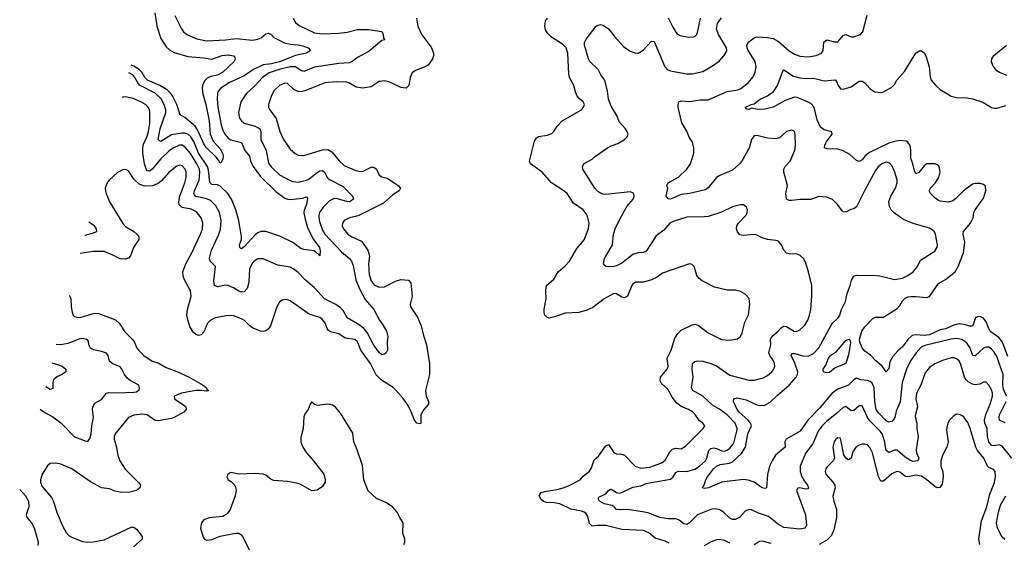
# Model space of a CAD drawing. Header units: inches. Extents: x 2001573 to 2220545, y 644482 to 846830.
# Tile 537 of 656: x 2086944 to 2094245, y 815346 to 819219. Entities that reach past the tile are written whole.
import ezdxf

# ---------------------------------------------------------------- set-up
doc = ezdxf.new("R2010")
doc.units = ezdxf.units.IN
doc.header["$MEASUREMENT"] = 0
doc.layers.add('C0881', color=7, linetype='Continuous')
doc.layers.add('C0891', color=7, linetype='Continuous')

msp = doc.modelspace()

# ---------------------------------------------------------------- linework, layer by layer
at = {"layer": 'C0881', "color": 5}
for points, elevation in [([(2087947.6, 819270), (2087961.6, 819170), (2087990, 819080.3), (2088030, 819016.9), (2088055, 818995), (2088090, 818976.6), (2088190, 818946.3), (2088310, 818936.8), (2088370, 818927.2), (2088446.1, 818953.9), (2088490, 818958.8), (2088530, 818952.1), (2088539.4, 818939.4), (2088543.1, 818930), (2088534.9, 818910), (2088451, 818830), (2088411.6, 818808.4), (2088362.1, 818797.9), (2088334.4, 818785.6), (2088315, 818765), (2088299.6, 818730), (2088297.4, 818710), (2088302.2, 818670), (2088324.8, 818590), (2088349.1, 818470), (2088356.8, 818370), (2088378.3, 818318.3), (2088430, 818262.7), (2088448.8, 818230), (2088453.1, 818210), (2088450, 818186), (2088438.8, 818161.2), (2088430, 818155.3), (2088418.9, 818178.9), (2088400.6, 818200.6), (2088330, 818268.7), (2088310, 818298.2), (2088263.8, 818403.8), (2088245.7, 818430), (2088170, 818494.4), (2088133.8, 818513.8), (2088110.4, 818590), (2088079.9, 818650), (2088068.4, 818670), (2088038.5, 818698.5), (2087983.6, 818730), (2087893.1, 818770), (2087872.5, 818790), (2087850.2, 818830), (2087830.1, 818850.1), (2087790, 818874.6), (2087770.3, 818883)], 320), ([(2088972, 819230), (2088990, 819198.3), (2089016.6, 819176.6), (2089130, 819121.1), (2089190, 819114.2), (2089310, 819117.9), (2089373.7, 819126.3), (2089450, 819146.8), (2089530, 819145.6), (2089630, 819130.5), (2089639.1, 819110), (2089642.8, 819082.8), (2089651.3, 819070), (2089630, 819064), (2089534.4, 818985.6), (2089450, 818939.8), (2089410, 818909.7), (2089390, 818900.3), (2089310, 818895.4), (2089130, 818867.5), (2089050, 818836), (2089030, 818843.2), (2088990, 818868.4), (2088950, 818870.6), (2088869.2, 818850), (2088795.1, 818824.9), (2088743.7, 818790), (2088690, 818732.2), (2088622.6, 818670), (2088584.5, 818610), (2088566, 818530), (2088574.9, 818490), (2088588.8, 818468.8), (2088610, 818451.4), (2088690, 818429.5), (2088725.8, 818410), (2088733, 818390), (2088731.6, 818330), (2088770.8, 818250), (2088790, 818156.4), (2088807.8, 818127.8), (2088870, 818068.5), (2088950, 818027.3), (2088970, 818020.2), (2089010, 818016), (2089070, 818028.8), (2089090, 818039.5), (2089150, 818086.9), (2089170, 818098.4), (2089190, 818100.7), (2089205.8, 818085.7), (2089223.8, 818050), (2089236.3, 818036.3), (2089342.8, 817982.8), (2089413, 817910), (2089419.3, 817890), (2089390.1, 817869.9), (2089369, 817871), (2089290, 817892.8), (2089270, 817891), (2089242.3, 817877.7), (2089193.9, 817830), (2089168.4, 817790), (2089162.3, 817770), (2089164.4, 817730), (2089190, 817658), (2089206.6, 817630), (2089330, 817498.6), (2089390.3, 817450), (2089405.2, 817430), (2089416.6, 817396.6), (2089437.6, 817290), (2089464.4, 817224.4), (2089506.4, 817146.4), (2089570.3, 817070), (2089611.8, 816991.8), (2089637.8, 816957.7), (2089664.9, 816910), (2089674.4, 816870), (2089668.5, 816830), (2089672.7, 816770), (2089662, 816750), (2089650, 816739.5), (2089630, 816734.5), (2089610, 816751.8), (2089570, 816805.7), (2089520.1, 816900.1), (2089492.5, 816932.5), (2089450, 816965.4), (2089372.8, 817010), (2089343.5, 817063.5), (2089324.2, 817084.2), (2089288.3, 817108.3), (2089205.1, 817150), (2089130, 817231.9), (2089061.6, 817290), (2089010, 817344.4), (2088972.9, 817372.9), (2088950, 817383.7), (2088859.4, 817399.4), (2088750, 817446.4), (2088710, 817447.3), (2088682.8, 817430), (2088670, 817416.4), (2088656, 817390), (2088649, 817370), (2088642.8, 817277.2), (2088636.5, 817243.5), (2088630, 817227), (2088610, 817202), (2088590, 817200.5), (2088570, 817207.1), (2088530, 817231.9), (2088490, 817249.8), (2088470, 817250.7), (2088410, 817240.3), (2088390, 817248.3), (2088383.9, 817283.9), (2088397.4, 817390), (2088355.8, 817430), (2088350.9, 817450.9), (2088365.6, 817510), (2088418.3, 817621.7), (2088432.7, 817667.3), (2088437.5, 817730), (2088424.9, 817790), (2088399.4, 817839.4), (2088359.8, 817879.8), (2088332.3, 817892.3), (2088249.2, 817909.2), (2088239.7, 817919.7), (2088235.3, 817930), (2088239.7, 817950), (2088275.1, 818030), (2088281.3, 818090), (2088276.6, 818110), (2088256.7, 818150), (2088210, 818227.3), (2088170, 818277.8), (2088150, 818288.2), (2088130, 818287.9), (2088076.5, 818263.5), (2088052.6, 818247.4), (2087990, 818187.5), (2087925.6, 818110), (2087910, 818097.3), (2087890, 818099.8), (2087885.5, 818105.5), (2087870.8, 818150.8), (2087857.5, 818230), (2087856.7, 818270), (2087862.8, 818297.2), (2087890, 818355.2), (2087900.6, 818390), (2087909.9, 818450), (2087909.9, 818529.9), (2087906.3, 818550), (2087893.7, 818573.7), (2087877.2, 818590), (2087843, 818610), (2087785.3, 818634.8), (2087730, 818647.6), (2087710, 818643.9), (2087705.3, 818641.5)], 360), ([(2088093.6, 819250), (2088143.6, 819150), (2088158, 819130), (2088183.1, 819110), (2088256.9, 819076.9), (2088330, 819062.5), (2088470, 819068.8), (2088550, 819079.5), (2088670, 819067.3), (2088710, 819073.4), (2088734.4, 819085.6), (2088770, 819114.2), (2088790, 819120.2), (2088809.2, 819109.2), (2088830, 819087.7), (2088908.2, 819048.2), (2088950, 819036.6), (2089010, 819032.9), (2089045, 819025), (2089083.8, 819010), (2089100.5, 818990), (2089070.7, 818970), (2088990, 818952.5), (2088870, 818905.6), (2088810.7, 818890.7), (2088750, 818884.5), (2088678, 818850), (2088610, 818803.9), (2088494.3, 818750), (2088432.8, 818710), (2088416.2, 818690), (2088410, 818672.3), (2088408.4, 818631.6), (2088414.7, 818570), (2088439.2, 818439.3), (2088450, 818401.1), (2088466, 818370), (2088490, 818341.8), (2088510, 818328), (2088590, 818308.9), (2088612.8, 818250), (2088647.7, 818207.7), (2088656.2, 818170), (2088674.6, 818130), (2088730, 818057), (2088844.8, 817944.8), (2088910, 817895.9), (2088930, 817888.2), (2088950, 817886.8), (2089043.1, 817896.9), (2089070, 817906.8), (2089077.3, 817897.3), (2089070.3, 817850.3), (2089053.6, 817806.4), (2089052, 817788), (2089060, 817740), (2089078.7, 817678.7), (2089116.9, 817596.9), (2089168.4, 817530), (2089173.1, 817506.9), (2089170, 817469), (2089162, 817482), (2089150, 817485.2), (2089138.7, 817498.7), (2089125.3, 817505.3), (2089050, 817515.1), (2089030, 817522.4), (2088970, 817567.8), (2088874.2, 817614.2), (2088770, 817649.8), (2088732, 817648), (2088710, 817639.8), (2088690, 817624.8), (2088610, 817535.4), (2088590, 817520.5), (2088583.5, 817523.5), (2088576.2, 817530), (2088575.4, 817550), (2088587.8, 817590), (2088588.8, 817611.2), (2088569.2, 817730), (2088546.9, 817810), (2088514.7, 817890), (2088488.4, 817930), (2088430, 817985.2), (2088410, 817994.1), (2088370, 817998.7), (2088357.8, 818010), (2088351.2, 818031.2), (2088344.5, 818104.5), (2088337.6, 818130), (2088271.1, 818230), (2088235.4, 818315.4), (2088213, 818350), (2088190, 818371.3), (2088170, 818378.8), (2088150, 818379.1), (2088070, 818365.6), (2087990, 818316.5), (2087980, 818320), (2087972.2, 818330), (2087986.8, 818410), (2088027.8, 818530), (2088027.3, 818550), (2088016.2, 818590), (2087992.9, 818632.9), (2087950, 818673.6), (2087833.8, 818733.8), (2087819.2, 818750), (2087799.2, 818790), (2087782.3, 818810), (2087754.8, 818825.2)], 340), ([(2089887.2, 819230), (2089896.5, 819170), (2089926, 819106), (2089994.8, 819014.8), (2090000, 819001.9)], 380), ([(2090000, 818920.5), (2089975.9, 818884.1), (2089951.2, 818868.8), (2089878.7, 818841.3), (2089855.4, 818824.6), (2089840.3, 818790), (2089828.9, 818731.1), (2089810, 818711.6), (2089770, 818717.3), (2089690, 818755.6), (2089650, 818766), (2089610, 818760.5), (2089550, 818721.4), (2089487.8, 818712.2), (2089438.5, 818718.5), (2089390, 818748.9), (2089370, 818755.8), (2089290, 818759.5), (2089207.7, 818750), (2089065.4, 818694.6), (2089030, 818685.4), (2089010, 818686.1), (2088979.6, 818699.5), (2088930, 818745.4), (2088910, 818748.4), (2088870, 818730.9), (2088830, 818692.8), (2088807.9, 818650), (2088790.3, 818590), (2088790.3, 818570), (2088798.9, 818550), (2088845.9, 818485.9), (2088874.4, 818390), (2088900.8, 818330), (2088950, 818259.5), (2088986.1, 818226.1), (2089010, 818215.6), (2089050, 818211.5), (2089190, 818255.5), (2089230, 818256.8), (2089259.6, 818239.6), (2089312, 818172), (2089350, 818137.6), (2089430, 818104.2), (2089470, 818094), (2089490, 818097.2), (2089550, 818126.2), (2089570, 818126.5), (2089590.1, 818110.1), (2089610, 818067.7), (2089630, 818054.9), (2089670, 818044.2), (2089690, 818032.1), (2089750.3, 817990), (2089767, 817970), (2089759.3, 817950), (2089710, 817921.4), (2089642, 817858), (2089454.8, 817765.2), (2089390.2, 817749.8), (2089350.6, 817730), (2089337, 817710), (2089336.5, 817690), (2089344.6, 817670), (2089378, 817630), (2089406.7, 817610), (2089478, 817578), (2089526.3, 817510), (2089537.1, 817470), (2089531.3, 817410), (2089535.9, 817330), (2089550, 817282.6), (2089573.7, 817253.7), (2089610, 817236.1), (2089650, 817239), (2089730, 817281.3), (2089770, 817293.4), (2089828.5, 817288.5), (2089844.4, 817270), (2089855.3, 817170), (2089839.5, 817110), (2089842.3, 817090), (2089894.1, 817014.1), (2089921.5, 816950), (2089938.5, 816878.5), (2089961.8, 816810), (2089982.8, 816670), (2089983.2, 816590), (2089952.8, 816470), (2089959.1, 816430), (2089975.4, 816390), (2089975.5, 816370), (2089941.4, 816330), (2089918.5, 816290), (2089919.3, 816230), (2089915.3, 816224.8), (2089890, 816228.5), (2089871.3, 816250), (2089838.6, 816330), (2089817.3, 816370), (2089790, 816408.7), (2089733, 816473), (2089712.4, 816492.4), (2089626.8, 816546.8), (2089586.5, 816586.5), (2089544.9, 816670), (2089474.3, 816770), (2089450, 816831.9), (2089430, 816848.9), (2089358.5, 816858.5), (2089310, 816890.6), (2089250, 816906.8), (2089235.1, 816915.1), (2089224.1, 816930), (2089209.8, 816970), (2089190, 816997.7), (2089170, 817010.8), (2089090, 817035.6), (2088950, 817136.3), (2088930, 817143.6), (2088910, 817144.5), (2088890, 817140.9), (2088870, 817125.2), (2088850.3, 817089.7), (2088803.6, 816950), (2088790, 816928.4), (2088770, 816912.4), (2088750, 816907.3), (2088730.9, 816910.9), (2088670, 816935.4), (2088650, 816949.7), (2088611.1, 816990), (2088590, 817002.2), (2088530, 817023.1), (2088490, 817026.4), (2088394.8, 817010), (2088357, 816990), (2088338, 816970), (2088310, 816906), (2088290, 816883.1), (2088270, 816878.8), (2088250, 816885), (2088230, 816903.5), (2088206.3, 816946.3), (2088190, 816994.5), (2088183.9, 817030), (2088189.2, 817070), (2088214.6, 817170), (2088210.9, 817210), (2088165.5, 817290), (2088157, 817317), (2088155.2, 817350), (2088175.2, 817410), (2088220.5, 817490), (2088285.7, 817630), (2088299.9, 817670), (2088303.2, 817710), (2088291.1, 817751.1), (2088255.4, 817795.4), (2088215.7, 817815.7), (2088150, 817826.6), (2088127.8, 817850), (2088125.4, 817870), (2088132.5, 817910), (2088168.9, 818008.9), (2088178.5, 818050), (2088178.3, 818090), (2088172.2, 818110), (2088150, 818136), (2088130, 818141), (2088110, 818134.5), (2088050, 818085.3), (2087995.6, 818024.4), (2087970, 818005.7), (2087930, 817988.1), (2087870, 817986.3), (2087830, 818000.2), (2087794.1, 818034.1), (2087750, 818098.4), (2087730, 818109.6), (2087710, 818106), (2087670, 818086.3), (2087608, 818030), (2087593, 818010), (2087579.3, 817970), (2087580.4, 817950), (2087584.4, 817930), (2087610.4, 817870), (2087710, 817708.7), (2087730, 817686.5), (2087790.3, 817650), (2087813.4, 817630), (2087827.2, 817610), (2087828.8, 817590), (2087787.9, 817530), (2087766, 817470), (2087750, 817451.3), (2087730, 817444.6), (2087690, 817446), (2087635, 817475), (2087570, 817499.8), (2087490, 817500.7), (2087394, 817485.7)], 380), ([(2087430.7, 817622.1), (2087484.3, 817635.7), (2087516.4, 817650), (2087514.6, 817670), (2087498.3, 817690), (2087456.5, 817718)], 360), ([(2087310.2, 817174.7), (2087315.5, 817170), (2087324.1, 817150), (2087326, 817090), (2087332.3, 817052.3), (2087340.4, 817030), (2087350, 817020.4), (2087370, 817013.4), (2087393, 817013), (2087490, 817042.2), (2087510, 817044.1), (2087530, 817040.7), (2087655.1, 816995.1), (2087683.1, 816970), (2087725.1, 816905.1), (2087780.9, 816850), (2087795.6, 816830), (2087811.5, 816790), (2087825.3, 816770), (2087864, 816730), (2087927.3, 816687.3), (2087970, 816675.2), (2088030, 816640.2), (2088110.6, 816610.6), (2088200.9, 816570), (2088306, 816510), (2088330.4, 816490), (2088335.5, 816475.5), (2088344.7, 816470), (2088330, 816466), (2088291.5, 816471.5), (2088250, 816470.9), (2088144, 816450), (2088090.8, 816430), (2088093.4, 816410), (2088170, 816356.4), (2088176.4, 816350), (2088179.3, 816330), (2088160.5, 816310), (2088090, 816271.9), (2088070, 816264.6), (2087970, 816247), (2087950, 816247.7), (2087890, 816291.8), (2087850, 816295.8), (2087790, 816287.4), (2087750, 816269.7), (2087651.8, 816150), (2087645, 816130), (2087644.2, 816110), (2087662, 816050), (2087672.7, 815990), (2087686.3, 815950), (2087726.8, 815886.8), (2087824.9, 815790), (2087839.5, 815770), (2087834.6, 815750), (2087810, 815729.8), (2087750, 815713.8), (2087690, 815717.4), (2087650, 815724.2), (2087610, 815741.1), (2087550, 815749), (2087470, 815794.5), (2087330, 815890.9), (2087250, 815926), (2087210, 815932.8), (2087170, 815929.6), (2087150, 815912), (2087111.6, 815850), (2087099.1, 815810), (2087099.2, 815790), (2087110, 815759.5), (2087179.1, 815679.1), (2087193.8, 815653.9), (2087222.7, 815562.7), (2087263.1, 815463.1), (2087290, 815419.3), (2087310, 815397.1), (2087330, 815383.1), (2087410, 815353.1), (2087447.2, 815347.2), (2087490, 815348.4), (2087570, 815364.6), (2087770, 815457.6), (2087790, 815457.7), (2087810, 815444.2), (2087853.4, 815390), (2087852.9, 815370), (2087788.8, 815311.2)], 380), ([(2087095, 816332.4), (2087130, 816307.6), (2087190, 816276.5), (2087250, 816232.4), (2087350, 816128.5), (2087430, 816097), (2087450, 816093.2), (2087464.7, 816115.3), (2087474.9, 816150), (2087480.3, 816210), (2087492.2, 816270), (2087484.9, 816330), (2087486.7, 816350), (2087502.2, 816377.8), (2087550, 816404.2), (2087588.7, 816450), (2087604.7, 816455.3), (2087670, 816452.6), (2087790, 816458), (2087810, 816460.5), (2087830, 816475.3), (2087833.7, 816490), (2087828.2, 816510), (2087764.5, 816544.5), (2087742.4, 816562.4), (2087721.5, 816590), (2087702.6, 816630), (2087690, 816646.4), (2087630, 816671.6), (2087609.4, 816689.4), (2087600.9, 816730), (2087587.3, 816747.3), (2087550, 816760.2), (2087491.3, 816771.3), (2087470, 816783.7), (2087457.8, 816810), (2087455.4, 816835.4), (2087447.6, 816847.6), (2087415.2, 816855.2), (2087390, 816852.6), (2087302, 816818), (2087250, 816809.4), (2087216, 816811.5)], 360), ([(2087182.1, 816676.5), (2087224.7, 816664.7), (2087260.5, 816650), (2087285.5, 816630), (2087285.5, 816610), (2087259.1, 816590), (2087224.8, 816575.2), (2087201.7, 816558.3), (2087194.9, 816550), (2087190.2, 816530), (2087190, 816485.2), (2087170, 816479.1), (2087137.3, 816499.2)], 340), ([(2089791.8, 815330), (2089799.5, 815350), (2089800.7, 815370), (2089786.3, 815413.7), (2089788.7, 815490), (2089764.7, 815524.7), (2089744, 815570), (2089709, 815610), (2089660.1, 815640.1), (2089589.6, 815669.6), (2089527, 815727), (2089496.4, 815810), (2089485.1, 815914.9), (2089447.7, 816030), (2089422.2, 816090), (2089413.5, 816153.5), (2089323.1, 816303.1), (2089286.9, 816346.9), (2089262.8, 816362.8), (2089230, 816368.7), (2089150, 816359.3), (2089129, 816369), (2089110, 816388), (2089098, 816370), (2089084, 816330), (2089060.3, 816299.7), (2089050, 816275.3), (2089045.7, 816190), (2089030, 816122), (2089030.2, 816090), (2089043.6, 816050), (2089070.2, 816010), (2089123.6, 815950), (2089200.3, 815850), (2089210.3, 815810), (2089208.5, 815791.5), (2089190, 815759.3), (2089150, 815732.3), (2089110, 815727.3), (2089030, 815774.5), (2089010, 815782), (2088930, 815795.6), (2088830, 815804.2), (2088810, 815811.6), (2088770, 815843.6), (2088750, 815851.3), (2088690, 815856.3), (2088570, 815851.8), (2088510, 815862.7), (2088487.3, 815850), (2088480.7, 815830), (2088491, 815810), (2088514.4, 815794.4), (2088533.7, 815773.7), (2088546.4, 815750), (2088548.9, 815730), (2088542.8, 815690), (2088505.5, 815590), (2088482.3, 815557.7), (2088450, 815537.2), (2088350, 815526.4), (2088310, 815512.8), (2088292, 815490), (2088286, 815450), (2088304.6, 815384.6), (2088312.2, 815372.2), (2088330, 815362.4), (2088370, 815366.3), (2088430, 815390.4), (2088545.3, 815414.7), (2088570, 815413.7), (2088584, 815404), (2088595.3, 815390), (2088647.9, 815287.9)], 420), ([(2086944.4, 815736.9), (2086988.7, 815690), (2087010.2, 815650), (2087012.8, 815610), (2086991.8, 815550), (2086998.4, 815530), (2087030.8, 815490.8), (2087052.2, 815452.2), (2087081.7, 815350), (2087077.7, 815322.3)], 360)]:
    msp.add_lwpolyline(points, dxfattribs=dict(at, elevation=elevation))
at = {"layer": 'C0891', "color": 5}
for points, elevation in [([(2091760.2, 815340.2), (2091730, 815354.8), (2091656.4, 815376.4), (2091610, 815415.9), (2091570, 815433.2), (2091410, 815441.3), (2091290, 815470.6), (2091230, 815471.1), (2091190, 815466), (2091170, 815485.1), (2091156.6, 815536.6), (2091141.3, 815561.3), (2091129.9, 815569.9), (2091110, 815577.9), (2091032.1, 815592.1), (2090950, 815631.5), (2090910, 815639.2), (2090850, 815642), (2090828.7, 815648.7), (2090810, 815662.4), (2090796.6, 815690), (2090810, 815713.8), (2090836.7, 815723.3), (2090930, 815737.5), (2090975.1, 815750), (2091014.7, 815765.3), (2091099.8, 815810), (2091122.9, 815837.1), (2091168.1, 815871.9), (2091183.4, 815896.6), (2091202.7, 815957.3), (2091236.2, 815983.8), (2091290, 816061.3), (2091310, 816070.5), (2091350, 816011.8), (2091370, 816001.7), (2091410, 815999), (2091430, 815991.3), (2091508, 815910), (2091550, 815895.7), (2091617.4, 815902.6), (2091706.1, 815933.9), (2091730, 815954.9), (2091763.8, 816016.2), (2091784.2, 816035.8), (2091810, 816043.8), (2091850, 816039.6), (2091881.3, 816058.7), (2092011.5, 816190), (2092023.6, 816210), (2092009.6, 816230), (2091985.4, 816245.4), (2091952.3, 816292.3), (2091932.2, 816312.2), (2091904.2, 816330), (2091850, 816351.2), (2091816.8, 816376.8), (2091781.8, 816421.8), (2091750, 816481.7), (2091703.6, 816523.6), (2091696.4, 816536.4), (2091692.4, 816550), (2091695, 816570), (2091744.2, 816630), (2091751.4, 816648.6), (2091746, 816710), (2091775.7, 816770), (2091802.3, 816857.7), (2091825.5, 816894.5), (2091850, 816916.9), (2091925.3, 816954.7), (2091950, 816961.5), (2091975.9, 816955.9), (2092050, 816898.4), (2092149.2, 816849.2), (2092210, 816843.6), (2092267.1, 816852.9), (2092289.7, 816870.3), (2092302, 816898), (2092322.2, 816977.8), (2092347.7, 817032.3), (2092358.4, 817110), (2092352.7, 817152.7), (2092323.8, 817183.8), (2092290, 817205.6), (2092253.3, 817213.3), (2092190, 817215.6), (2092097.1, 817237.1), (2092003.5, 817283.5), (2091981.3, 817301.3), (2091964.2, 817324.2), (2091945.2, 817390), (2091930, 817405.2), (2091910, 817409.4), (2091710, 817339.5), (2091670.2, 817309.8), (2091629.2, 817290.8), (2091570, 817274.5), (2091510, 817273.1), (2091490, 817259.7), (2091483.8, 817250), (2091450, 817169.6), (2091430, 817156.9), (2091410, 817163.1), (2091370, 817187.4), (2091350, 817189.8), (2091277.4, 817150), (2091193.9, 817086.1), (2091150, 817067.4), (2091090, 817049.8), (2090990, 817044.2), (2090910, 817015.6), (2090870, 817006.6), (2090854, 817014), (2090838.4, 817030), (2090833, 817050), (2090833.9, 817073.9), (2090847.3, 817150), (2090844.4, 817215.6), (2090849.7, 817250), (2090904.4, 817295.6), (2090936.3, 817350), (2090990, 817394), (2091022, 817430), (2091076.6, 817523.4), (2091130, 817587.7), (2091161.1, 817670), (2091168, 817710), (2091151.2, 817770), (2091121.6, 817810), (2091050, 817858.3), (2091003.5, 817930), (2090979.7, 817950), (2090887.1, 818010), (2090818, 818090), (2090731.8, 818150), (2090724.2, 818170), (2090761.7, 818318.3), (2090776.1, 818343.9), (2090790, 818353.4), (2090857, 818363), (2090890, 818375.8), (2090904.2, 818390), (2090930, 818430.5), (2090967, 818470), (2091110, 818550.8), (2091126, 818570), (2091132.7, 818590), (2091122.7, 818610), (2091093.9, 818633.9), (2091076.2, 818656.2), (2091064.4, 818684.4), (2091054, 818730), (2091021, 818790), (2091014.9, 818814.9), (2091009.2, 818970), (2090995.4, 819010), (2090970, 819036.8), (2090888.6, 819090), (2090858.2, 819118.2), (2090843.8, 819143.8), (2090837.6, 819170), (2090843.1, 819210), (2090857.6, 819230)], 380), ([(2094302, 815970), (2094230, 816058.9), (2094210, 816068), (2094170, 816059.8), (2094150, 816064.4), (2094130, 816091.3), (2094121.3, 816130), (2094117.7, 816190), (2094101.7, 816230), (2094098.8, 816250), (2094106.9, 816293.1), (2094138.9, 816370), (2094157.7, 816430), (2094157.8, 816450), (2094150, 816476), (2094131.3, 816510), (2094110, 816531.6), (2094090, 816533.6), (2094062.4, 816517.6), (2094030, 816513.2), (2094010, 816517.5), (2093975.8, 816535.8), (2093961.4, 816550), (2093950.3, 816570.3), (2093923.2, 816663.2), (2093910, 816689.8), (2093890, 816705.7), (2093870, 816712.2), (2093850, 816712), (2093787, 816693), (2093730, 816668.8), (2093690, 816641.4), (2093658.9, 816601.1), (2093625.4, 816510), (2093594.2, 816450), (2093590.1, 816410), (2093602.5, 816350), (2093584.3, 816284.3), (2093585.5, 816265.5), (2093596.9, 816230), (2093596.9, 816190), (2093606.9, 816130), (2093591, 816030), (2093592.8, 816010), (2093611.1, 815970), (2093603, 815950), (2093570, 815945.9), (2093550, 815952.5), (2093510, 815976.6), (2093450, 816029.2), (2093430, 816029.9), (2093390, 816012.5), (2093370, 816025.1), (2093357.1, 816097.1), (2093340.3, 816150), (2093325.6, 816170), (2093250, 816243.7), (2093231.7, 816271.7), (2093190, 816357.7), (2093170, 816357.4), (2093130, 816323.5), (2093110, 816319.7), (2093070, 816353.3), (2093050, 816346), (2093000.1, 816299.9), (2092930, 816244.7), (2092892.4, 816207.6), (2092865.8, 816170), (2092824.3, 816075.7), (2092773.8, 816010), (2092730.8, 815910), (2092730.7, 815870), (2092743.4, 815830), (2092760.5, 815800.5), (2092786.3, 815770), (2092793.6, 815750), (2092790, 815742.9), (2092770, 815739.8), (2092730, 815749.8), (2092713.3, 815746.7), (2092705.2, 815730), (2092770.2, 815550), (2092778.8, 815470), (2092765.3, 815450), (2092730, 815443.2), (2092610, 815455.8), (2092570, 815476.8), (2092497.1, 815537), (2092422.3, 815562.3), (2092370, 815585.5), (2092350, 815587.8), (2092324, 815576), (2092282.4, 815530), (2092250, 815514.8), (2092230, 815516), (2092210, 815524), (2092163.6, 815570), (2092130, 815589.7), (2092090, 815593.1), (2092070, 815589.8), (2091970, 815548.4), (2091911.7, 815490), (2091890, 815478.3), (2091870, 815482), (2091833.6, 815510), (2091810, 815519.8), (2091750, 815520.2), (2091690, 815529.2), (2091610, 815561.4), (2091577.2, 815570), (2091450, 815589.9), (2091390, 815586), (2091370, 815589.8), (2091352.4, 815610), (2091338, 815618), (2091277.6, 815630), (2091242.5, 815650), (2091232.4, 815670), (2091239.2, 815680.8), (2091290, 815705.8), (2091310, 815730.4), (2091322.9, 815737.1), (2091330, 815738.9), (2091370, 815714.5), (2091390, 815711), (2091410, 815714.7), (2091490, 815753.6), (2091550, 815764.9), (2091590, 815780.9), (2091629.3, 815790), (2091770, 815814.8), (2091789.9, 815830.1), (2091810, 815864.2), (2091826.4, 815873.6), (2091890, 815871.5), (2091950, 815887), (2091984.5, 815910), (2092028.4, 815950), (2092039.3, 815970), (2092054.3, 816025.7), (2092070, 816041.5), (2092090, 816045.7), (2092110, 816042.1), (2092150, 816023), (2092170, 816021.7), (2092190, 816028.2), (2092210, 816043.2), (2092232.4, 816070), (2092241.7, 816090), (2092262.8, 816170), (2092263.4, 816190), (2092258, 816210), (2092248.6, 816230), (2092189.9, 816290), (2092132.3, 816332.3), (2092081.9, 816361.9), (2092010, 816428.5), (2091936.3, 816470), (2091926.6, 816490), (2091938.7, 816570), (2091929.8, 816630.2), (2091932.3, 816670), (2091950, 816685.5), (2091970, 816690.3), (2092010, 816687.7), (2092070, 816671.8), (2092110, 816653), (2092210, 816584.8), (2092350, 816546.8), (2092390, 816546.5), (2092455.8, 816564.2), (2092490, 816583.1), (2092521.3, 816610), (2092535.4, 816630), (2092542.6, 816650), (2092541.7, 816670), (2092534.5, 816690), (2092506.4, 816730), (2092499.8, 816750), (2092513.7, 816810), (2092511.6, 816850), (2092520.4, 816870), (2092567.8, 816910), (2092590, 816936.5), (2092610, 816948.1), (2092630, 816946), (2092690, 816909), (2092710, 816910.3), (2092730, 816920.3), (2092764.9, 816955.1), (2092787, 816993), (2092801.5, 817030), (2092810.9, 817070), (2092818, 817170), (2092816.9, 817250), (2092793.1, 817350), (2092770, 817422.7), (2092756.3, 817450), (2092732.2, 817472.3), (2092710, 817481.6), (2092650, 817483.6), (2092629.7, 817489.7), (2092609.7, 817509.7), (2092593.6, 817550), (2092570, 817577.6), (2092550, 817583.5), (2092490, 817588.9), (2092450, 817602), (2092410, 817623.1), (2092390, 817627.6), (2092310, 817618.4), (2092285.1, 817625.1), (2092266.9, 817646.9), (2092259.7, 817670), (2092262.6, 817690), (2092274.7, 817710), (2092330.8, 817769.2), (2092338.9, 817790), (2092339.7, 817810), (2092333.3, 817830), (2092310, 817847.3), (2092290, 817847.6), (2092230, 817831.2), (2092147.3, 817792.7), (2092050, 817760.9), (2092023.2, 817756.8), (2091890, 817755.5), (2091790, 817723.5), (2091764.4, 817710), (2091719.7, 817660.3), (2091662.9, 817617), (2091590, 817504), (2091570, 817494.5), (2091530, 817492.2), (2091490, 817479.5), (2091410, 817413.7), (2091370, 817395.4), (2091349.8, 817389.8), (2091308.1, 817388.1), (2091289.6, 817389.6), (2091279.3, 817399.3), (2091272.9, 817412.9), (2091279.6, 817450), (2091339.7, 817550), (2091348.3, 817628.3), (2091359.4, 817670), (2091388.4, 817731.6), (2091446.2, 817833.8), (2091493.1, 817890), (2091501, 817910), (2091494.4, 817934.4), (2091470, 817942.3), (2091290, 817923.1), (2091270, 817924.8), (2091250, 817932.8), (2091230, 817946.6), (2091209.7, 817970), (2091118.9, 818110), (2091118.5, 818130), (2091130, 818153.1), (2091190, 818186.3), (2091212.9, 818207.1), (2091302, 818270), (2091330, 818284.9), (2091378.2, 818301.8), (2091429.3, 818330.7), (2091448.7, 818350), (2091455.3, 818370), (2091449.3, 818390), (2091435.1, 818410), (2091390, 818461.6), (2091373.1, 818510), (2091330, 818578), (2091310.9, 818630), (2091302.6, 818690), (2091283.5, 818770), (2091254.3, 818810), (2091232.6, 818850), (2091172.6, 818910), (2091161.4, 818930), (2091132.8, 819030), (2091133, 819050), (2091144.4, 819075.6), (2091219.3, 819170), (2091230, 819179.1), (2091250, 819183.8), (2091270, 819179.5), (2091310, 819150.3), (2091353.8, 819093.8), (2091421, 819021), (2091470, 818984.4), (2091507.8, 818972.2), (2091530, 818972), (2091566.7, 818993.2), (2091630, 819059.5), (2091650, 819056.4), (2091727.7, 818870), (2091744.9, 818850), (2091770, 818839.7), (2091850, 818825.5), (2091890, 818818.7), (2091930, 818818), (2092010, 818835.6), (2092082.4, 818877.6), (2092130, 818912.4), (2092165.6, 818950), (2092182.5, 818977.5), (2092186.9, 818990), (2092185.3, 819010), (2092125.7, 819110), (2092111.9, 819150), (2092118.9, 819190), (2092148.2, 819231.8)], 360), ([(2094261.4, 816430), (2094240, 816480), (2094233.5, 816510), (2094236.7, 816590), (2094190, 816722.7), (2094170, 816755.5), (2094150, 816778), (2094130, 816790.8), (2094110, 816792.8), (2094090, 816783.7), (2094030, 816727.2), (2094011.5, 816731.5), (2093988.8, 816790), (2093970, 816819.1), (2093950, 816837.5), (2093930, 816848.4), (2093890, 816857), (2093850, 816852.3), (2093654.8, 816805.2), (2093628.8, 816791.2), (2093591, 816750), (2093549.4, 816690), (2093519.5, 816630), (2093487.8, 816530), (2093471.9, 816388.1), (2093443, 816317), (2093432.1, 816270), (2093422, 816250), (2093410, 816240.2), (2093390, 816235.9), (2093370, 816245.4), (2093310, 816307.5), (2093295.6, 816330), (2093284.3, 816390), (2093280.1, 816490), (2093265.8, 816525.8), (2093250, 816538.3), (2093230, 816545.5), (2093179, 816550), (2093150, 816561.1), (2093130, 816551), (2093088.8, 816511.2), (2093010, 816479.9), (2092968, 816452), (2092877.7, 816342.3), (2092788.4, 816250), (2092730.5, 816169.5), (2092626.7, 816110), (2092618, 816090), (2092620.3, 816050), (2092548.7, 815991.3), (2092525.1, 815954.9), (2092505, 815910), (2092489.1, 815849.1), (2092482.8, 815750), (2092470, 815744.2), (2092450, 815749.7), (2092390, 815791.5), (2092346.6, 815806.6), (2092310, 815812.1), (2092150, 815791), (2092050.8, 815750), (2092025.6, 815745.6), (2092005.2, 815750), (2092015.9, 815764.1), (2092031.6, 815810), (2092043.5, 815830), (2092089.8, 815890), (2092110, 815909), (2092137.5, 815922.5), (2092207, 815933), (2092230, 815943.2), (2092295.8, 816004.2), (2092326, 816050), (2092343.8, 816150), (2092371.4, 816210), (2092362.7, 816230), (2092346.1, 816250), (2092279.4, 816310), (2092263.9, 816330), (2092236.3, 816390), (2092239.3, 816410), (2092263.9, 816416.1), (2092287.2, 816412.7), (2092330, 816401.1), (2092410, 816363.8), (2092430, 816358.9), (2092470, 816363.2), (2092510, 816384.4), (2092562.8, 816437.2), (2092650.5, 816510), (2092701.7, 816570), (2092711.3, 816590), (2092714.1, 816610), (2092692.6, 816672.6), (2092664.6, 816730), (2092670, 816745.5), (2092690, 816744.7), (2092752.1, 816727.9), (2092790, 816726.3), (2092830, 816744.9), (2092870, 816786.3), (2092957.6, 816950), (2092971.1, 816970), (2093010, 817007.2), (2093024.5, 817030), (2093038.2, 817070), (2093067.2, 817130), (2093080.7, 817190), (2093102.7, 817250), (2093111.2, 817288.8), (2093130, 817317.3), (2093150, 817325.5), (2093210, 817322.4), (2093270, 817325.5), (2093321.1, 817321.1), (2093430, 817293.4), (2093490, 817304.4), (2093530, 817322.4), (2093569.7, 817350.3), (2093600.5, 817390), (2093623, 817437), (2093730, 817503), (2093748.1, 817531.9), (2093749.7, 817550.3), (2093735.6, 817630), (2093727.6, 817647.6), (2093717.5, 817657.5), (2093690, 817673.7), (2093570, 817709.7), (2093498.7, 817738.7), (2093430, 817784.2), (2093406.3, 817810), (2093394.6, 817834.6), (2093390, 817871.3), (2093402.6, 817910), (2093437.2, 817970), (2093449.8, 818010), (2093449.8, 818030), (2093432.2, 818090), (2093412.5, 818132.5), (2093394.8, 818154.8), (2093381, 818161), (2093370, 818164), (2093336.4, 818150), (2093310, 818128.2), (2093290, 818101.3), (2093210, 817956.3), (2093150, 817831.6), (2093130, 817817.6), (2093108.1, 817811.9), (2093070, 817791.6), (2093050, 817794.5), (2093042, 817802), (2093010, 817847), (2092970, 817887), (2092930, 817902.9), (2092870, 817909.5), (2092810, 817886.9), (2092730, 817886.4), (2092670, 817878.9), (2092650, 817879.6), (2092630, 817889.4), (2092624.5, 817930), (2092637.6, 817990), (2092609.6, 818090), (2092609.5, 818110), (2092619.3, 818130), (2092656.2, 818170), (2092691.9, 818251.9), (2092697.6, 818290), (2092695.1, 818370), (2092689.3, 818389.3), (2092670, 818401.2), (2092630, 818389.2), (2092577, 818343), (2092550, 818335.6), (2092490, 818339.7), (2092410, 818360.4), (2092390, 818358.3), (2092370.3, 818330), (2092354.3, 818265.7), (2092297.8, 818170), (2092281.5, 818150), (2092230, 818103.5), (2092135.8, 818064.2), (2092112, 818050), (2092050, 817972.3), (2092030, 817958.4), (2091910, 817931.3), (2091850, 817923.9), (2091770, 817889.8), (2091751.7, 817891.7), (2091738, 817910), (2091749.5, 817969.5), (2091743.6, 817990), (2091752.3, 818010), (2091830, 818052.2), (2091890.6, 818110), (2091918, 818150), (2091943.2, 818230), (2091943.9, 818270), (2091932.7, 818310), (2091907.9, 818347.9), (2091890, 818392.1), (2091854.1, 818454.1), (2091827.3, 818570), (2091826, 818590), (2091831, 818609), (2091850, 818617.7), (2091910, 818613.7), (2091990, 818624.3), (2092050, 818625.1), (2092190, 818687.1), (2092270, 818699.7), (2092291.1, 818710), (2092344.7, 818750), (2092383.9, 818796.1), (2092397.7, 818830), (2092405, 818870), (2092397.4, 818910), (2092346.9, 818990), (2092339.4, 819010), (2092335.6, 819030), (2092350, 819053.7), (2092390, 819083.7), (2092410, 819092.9), (2092490, 819087.1), (2092530, 819078.6), (2092570, 819058), (2092650, 818989.1), (2092690, 818963.2), (2092730, 818949.1), (2092790, 818944.4), (2092850, 818954.3), (2092890, 818970.4), (2092901.7, 818990), (2092907.2, 819052.8), (2092929.5, 819070), (2092984.9, 819055.1), (2093010, 819055.6), (2093050, 819101.6), (2093069.7, 819110.3), (2093110, 819092.7), (2093130, 819092.7), (2093179, 819110), (2093197.2, 819130), (2093227, 819253)], 340), ([(2091753.5, 819233.5), (2091790, 819158), (2091817, 819117), (2091842.8, 819102.8), (2091890, 819092.4), (2091930, 819088.5), (2091950, 819093.4), (2091964.5, 819110), (2091970, 819124.7), (2091992.2, 819230)], 380), ([(2090000, 819001.9), (2090012.8, 818970), (2090012.6, 818950), (2090006.3, 818930), (2090000, 818920.5)], 380), ([(2094270, 816723.2), (2094231.1, 816830), (2094204.9, 816864.9), (2094144.6, 816904.6), (2094129.5, 816930), (2094110, 816980.4), (2094090, 817006), (2094070, 817016.4), (2094050, 817019.7), (2094030.3, 817009.7), (2094010, 816948.7), (2093990, 816947), (2093950, 816959.5), (2093910, 816964.2), (2093870, 816954.2), (2093810, 816929), (2093770, 816920.2), (2093690, 816882.5), (2093650, 816879.6), (2093590, 816884.3), (2093562.5, 816877.5), (2093530.1, 816849.9), (2093490, 816795.1), (2093455.3, 816764.7), (2093417.5, 816722.5), (2093396.6, 816683.4), (2093388.2, 816631.8), (2093370, 816609.4), (2093340.5, 816650), (2093291.6, 816690), (2093252.2, 816732.2), (2093210, 816761.3), (2093190, 816788.2), (2093173.2, 816830), (2093171.2, 816850), (2093188.2, 816911.8), (2093210, 816943.2), (2093270, 817005.7), (2093290, 817014), (2093350, 817014), (2093450, 817079.1), (2093470, 817101.8), (2093490, 817135.9), (2093510, 817155.9), (2093530, 817165), (2093552.4, 817167.6), (2093590, 817168.4), (2093670, 817160.2), (2093690, 817166.7), (2093757.1, 817262.9), (2093810, 817294.3), (2093880.3, 817350), (2093904, 817390), (2093943.5, 817490), (2093951.1, 817568.9), (2093939.3, 817630), (2093943.1, 817650), (2093993.3, 817710), (2094013.1, 817750), (2094019.8, 817790), (2094027.8, 817810), (2094090, 817897.4), (2094109, 817950), (2094106.3, 817986.3), (2094090, 817998.7), (2094065.2, 818005.2), (2094030, 818004.9), (2094010, 817998.8), (2093942.4, 817950), (2093886.4, 817893.6), (2093862.7, 817877.3), (2093830, 817866.8), (2093770, 817875.1), (2093750, 817883.1), (2093730, 817898.5), (2093697.7, 817930), (2093688.5, 817950), (2093698.5, 817970), (2093733.5, 818006.5), (2093759.1, 818050), (2093769.8, 818090), (2093761.7, 818130), (2093750, 818143.5), (2093733.2, 818150), (2093670, 818151.2), (2093650, 818135.7), (2093610, 818086.2), (2093590, 818077.4), (2093577.9, 818097.9), (2093566.1, 818150), (2093551.5, 818190), (2093552.5, 818252.5), (2093545.8, 818285.8), (2093530.8, 818310), (2093517.6, 818317.6), (2093470, 818322.8), (2093430, 818317.3), (2093390, 818304.6), (2093244.9, 818235.1), (2093213.2, 818210), (2093190, 818180.4), (2093170, 818168.4), (2093150, 818175.8), (2093099.4, 818219.4), (2093050, 818247.8), (2093010, 818260.3), (2092930, 818261.7), (2092912.3, 818270), (2092914.7, 818290), (2092924.8, 818310), (2092968, 818370), (2092967.2, 818387.2), (2092910, 818401.4), (2092883.2, 818423.2), (2092857.9, 818477.9), (2092834.2, 818570), (2092810, 818596.9), (2092790, 818608.1), (2092710, 818642.9), (2092690, 818644.1), (2092621, 818619), (2092530, 818571.5), (2092470, 818556.3), (2092412.3, 818552.3), (2092370, 818562), (2092350, 818554), (2092335.3, 818555.3), (2092330, 818558), (2092326, 818570), (2092368, 818590), (2092390, 818595.5), (2092433.6, 818630), (2092490, 818653.8), (2092532.8, 818687.2), (2092564.2, 818730), (2092602.6, 818837.4), (2092610, 818847.3), (2092681.5, 818801.5), (2092730, 818788.1), (2092770, 818783.5), (2092830, 818785.9), (2092910, 818764.8), (2092990, 818774), (2093001.5, 818761.5), (2093013.4, 818730), (2093030, 818707), (2093050, 818704.9), (2093110, 818720.4), (2093170, 818763.7), (2093190, 818763.7), (2093210.4, 818750), (2093247.9, 818707.9), (2093285.4, 818685.4), (2093330, 818679.6), (2093350, 818684.2), (2093410, 818717.6), (2093430, 818739.5), (2093448.7, 818770), (2093505.7, 818834.3), (2093590, 818970.8), (2093612.5, 818987.5), (2093630, 818987.7), (2093650, 818973.4), (2093662.4, 818950), (2093686.7, 818870), (2093694.2, 818794.2), (2093701.6, 818770), (2093737.1, 818730), (2093770, 818702), (2093850, 818651.7), (2093890, 818641.1), (2093970, 818640.3), (2094010, 818631.6), (2094086.7, 818606.7), (2094149, 818569), (2094170, 818563.7), (2094190, 818563.7), (2094257.5, 818582.5)], 320), ([(2094265.7, 818805.7), (2094210, 818827.4), (2094190, 818840.4), (2094160.2, 818880.2), (2094149.7, 818910), (2094152.2, 818930), (2094167.1, 818952.9), (2094261.6, 819030)], 320), ([(2094251.9, 816231.9), (2094209.8, 816250), (2094205.9, 816270), (2094209.9, 816290), (2094259.5, 816390)], 340), ([(2094063, 815330), (2094056.7, 815370), (2094075.5, 815504.5), (2094116.2, 815610), (2094137.5, 815702.5), (2094171.3, 815790), (2094179, 815830), (2094177.7, 815870), (2094164.7, 815884.7), (2094130, 815900.3), (2094120.3, 815910), (2094092.4, 815970), (2094045.6, 816025.6), (2094034.1, 816050), (2093990, 816196), (2093973.8, 816233.8), (2093947, 816270), (2093930, 816285.1), (2093910, 816294), (2093890, 816294.5), (2093870, 816283.7), (2093839.3, 816250), (2093826.4, 816230), (2093820.5, 816210), (2093815.9, 816175.9), (2093828.2, 816090), (2093819.3, 816050), (2093790, 815996), (2093773.6, 815950), (2093774, 815910), (2093788.3, 815868.2), (2093792.1, 815830), (2093784.2, 815775.8), (2093768, 815752), (2093750, 815749.8), (2093730, 815759.3), (2093670.7, 815810), (2093630, 815834.9), (2093590, 815842.6), (2093530, 815829.9), (2093513, 815833), (2093470, 815865.6), (2093450, 815869.8), (2093430, 815864.4), (2093410, 815852.3), (2093350, 815799.2), (2093330, 815799.8), (2093312.7, 815832.7), (2093266.8, 816010), (2093247.8, 816047.8), (2093230, 816068.8), (2093210, 816073.8), (2093190, 816072.3), (2093170, 816066.8), (2093146.7, 816053.3), (2093122.7, 816017.3), (2093110, 815969.2), (2093090, 815958), (2093069.6, 815969.6), (2093054.2, 815994.1), (2093030, 816117.6), (2093010, 816121.3), (2092996.4, 816110), (2092984, 816090), (2092974.7, 816050), (2092986.4, 815970), (2092977.1, 815950), (2092930, 815903.7), (2092921.3, 815890), (2092917, 815870), (2092922, 815850), (2092975.3, 815790), (2092987.4, 815770), (2092990.3, 815750), (2092973.2, 815686.8), (2092979.8, 815650), (2093000.1, 815590), (2093000.1, 815530), (2092980.8, 815439.2), (2092963.4, 815396.6), (2092930, 815361), (2092871, 815330)], 380), ([(2094250, 815367.8), (2094230, 815384.5), (2094195.1, 815450), (2094187.2, 815490), (2094200.8, 815570), (2094217.9, 815622.1), (2094256.9, 815690)], 360), ([(2092210, 815340.3), (2092170, 815358.8), (2092130, 815365.6), (2092110, 815363.5), (2092070.6, 815350), (2092020.4, 815319.6)], 380), ([(2092517.3, 815337.3), (2092450, 815353.3), (2092430, 815351), (2092390, 815328.2)], 380)]:
    msp.add_lwpolyline(points, dxfattribs=dict(at, elevation=elevation))
at = {"layer": 'C0891', "color": 5, "elevation": 320}
msp.add_lwpolyline([(2092930, 816600.7), (2092910, 816606.6), (2092904, 816610), (2092902, 816622), (2092902, 816630), (2092922.5, 816657.5), (2092940.9, 816710), (2092956.9, 816730), (2093000.3, 816759.7), (2093070, 816842), (2093092.5, 816852.5), (2093101.1, 816841.1), (2093104.8, 816824.8), (2093090, 816736), (2093070, 816672), (2092990, 816639.3), (2092950, 816605.1)], close=True, dxfattribs=at)

doc.saveas('drawing.dxf')
